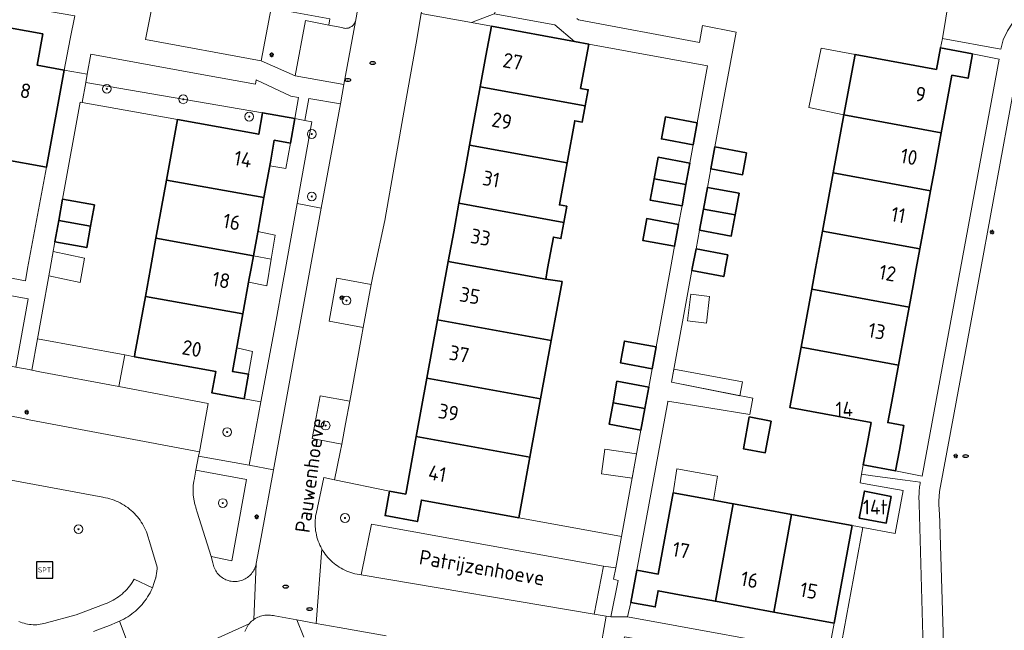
# Model space of a CAD drawing. Header units: metres. Extents: x 152610 to 160096, y 456114 to 462495.
# Tile 490 of 656: x 158115 to 158205, y 460217 to 460273. Entities that reach past the tile are written whole.
import ezdxf
from ezdxf.enums import TextEntityAlignment as Align

# ---------------------------------------------------------------- set-up
doc = ezdxf.new("R2010")
doc.units = ezdxf.units.M
doc.header["$LTSCALE"] = 0.5
doc.layers.get('0').update_dxf_attribs({"linetype": 'CONTINUOUS'})
for name, color, linetype, lineweight in [('B-PV-GR-BEPLANTING_CULTUUR_BODEMBEDEKKER-GV', 251, 'CONTINUOUS', 18), ('B-PV-GR-BEPLANTING_CULTUUR_BOSPLANTSOEN-GV', 251, 'CONTINUOUS', 18), ('B-PV-GR-BEPLANTING_CULTUUR_HEESTERS-GV', 251, 'CONTINUOUS', 18), ('B-PV-GR-BOOM-S', 251, 'CONTINUOUS', 25), ('B-PV-GR-HAAG-GV', 251, 'CONTINUOUS', 13), ('B-PV-IE-MEUBILAIR-S', 251, 'CONTINUOUS', 25), ('B-PV-IE-MEUBILAIR_WEGMEUBILAIR-S', 251, 'CONTINUOUS', 25), ('B-PV-OG-BEBOUWING-GV', 6, 'CONTINUOUS', 35), ('B-PV-OG-BEBOUWING-T18', 1, 'CONTINUOUS', 18), ('B-PV-OG-BEBOUWING_OVERBOUWING-GV', 251, 'CONTINUOUS', 18), ('B-PV-OG-BEBOUWING_SCHUUR-GV', 251, 'CONTINUOUS', 18), ('B-PV-OG-TERREIN_BEGROEID-GV', 251, 'CONTINUOUS', 18), ('B-PV-OG-TOPOGRAFIE-T18', 1, 'CONTINUOUS', 18), ('B-PV-VH-ONVERHARD_ZAND-GV', 251, 'CONTINUOUS', 18), ('B-PV-VH-OPENVERHARDING_BETONSTRAATSTEEN-GV', 251, 'CONTINUOUS', 18), ('B-PV-VH-OPENVERHARDING_TEGEL-GV', 251, 'CONTINUOUS', 18)]:
    doc.layers.add(name, color=color, linetype=linetype, lineweight=lineweight)
doc.styles.add('NLCS-ISO', font='NLCS-ISO.ttf')
doc.styles.add('NLCS-ISO-M750-T18', font='NLCS-ISO.ttf', dxfattribs={"height": 1.35})

# ---------------------------------------------------------------- blocks, each defined once
blk = doc.blocks.new('SIE-MEUBILAIR_PAAL_LICHTMAST-SO')
for points in [[(-0.62, 0), (-1, 0)], [(-0.71, 0.71), (-0.44, 0.44)], [(0, 1), (0, 0.62)], [(0.44, 0.44), (0.71, 0.71)], [(1, 0), (0.62, 0)], [(-0.71, -0.71), (-0.44, -0.44)], [(0, -0.62), (0, -1)], [(0.44, -0.44), (0.71, -0.71)]]:
    blk.add_lwpolyline(points)
blk.add_circle((0, 0), 0.5)
blk = doc.blocks.new('SIE-MEUBILAIR_PUT_RIOOLPUT-SO')
blk.add_ellipse((0, 0), major_axis=(1.25, 0), ratio=0.54)
at = {"style": 'NLCS-ISO'}
blk.add_text('ri', height=0.75, dxfattribs=at).set_placement((-0.04, 0.07), align=Align.MIDDLE_CENTER)
blk = doc.blocks.new('SIE-WEG_SPEELTOESTEL-SO')
at = {"flags": 128}
blk.add_lwpolyline([(-3.75, -3.75), (3.75, -3.75), (3.75, 3.75), (-3.75, 3.75)], close=True, dxfattribs=at)
at = {"style": 'NLCS-ISO'}
blk.add_text('SPT', height=2.25, dxfattribs=at).set_placement((0, 0), align=Align.MIDDLE_CENTER)
blk = doc.blocks.new('SGR-BOOM_GBKN-SO')
at = {"linetype": 'ByBlock', "lineweight": 18}
h = blk.add_hatch(color=0, dxfattribs=at)
h.dxf.hatch_style = 1
edge = h.paths.add_edge_path()
edge.add_arc((0, 0), 0.25, 0, 360)
at = {"color": 0, "linetype": 'ByBlock', "lineweight": 18}
for radius in [2, 0.25]:
    blk.add_circle((0, 0), radius, dxfattribs=at)
at = {"color": 0, "linetype": 'ByBlock', "lineweight": 18, "style": 'NLCS-ISO'}
blk.add_attdef('SOORT', (2.5, 0), '', height=1.5, dxfattribs=at)

msp = doc.modelspace()

# ---------------------------------------------------------------- linework, layer by layer
at = {"layer": 'B-PV-GR-BEPLANTING_CULTUUR_BODEMBEDEKKER-GV', "flags": 128}
for points in [[(158143.23, 460272.82), (158143.133, 460272.246), (158144.323, 460272.013), (158144.405, 460271.985), (158144.489, 460271.964), (158144.575, 460271.951), (158144.661, 460271.946), (158144.748, 460271.95), (158144.834, 460271.961), (158144.919, 460271.98), (158145.001, 460272.007), (158145.081, 460272.041), (158145.157, 460272.082), (158145.229, 460272.131), (158145.296, 460272.185), (158145.358, 460272.246), (158145.414, 460272.312), (158145.464, 460272.383), (158145.507, 460272.458), (158145.543, 460272.537), (158145.559, 460272.58), (158146.274, 460276.516)], [(158140.859, 460216.333), (158140.207, 460217.9), (158138.206, 460218.258), (158138.077, 460218.292), (158137.946, 460218.317), (158137.814, 460218.335), (158137.681, 460218.345), (158137.547, 460218.347), (158137.414, 460218.341), (158137.282, 460218.327), (158137.15, 460218.305), (158137.02, 460218.275), (158136.892, 460218.238), (158136.766, 460218.193), (158136.644, 460218.14), (158136.524, 460218.08), (158136.409, 460218.014), (158136.298, 460217.94), (158136.191, 460217.86), (158136.09, 460217.773), (158135.993, 460217.681), (158135.903, 460217.583), (158135.868, 460217.542), (158135.786, 460217.437), (158135.711, 460217.327), (158135.642, 460217.212), (158135.58, 460217.094), (158135.526, 460216.972), (158135.479, 460216.847)]]:
    msp.add_lwpolyline(points, dxfattribs=at)
for points in [[(158163.78, 460272.26), (158158.23, 460273.27), (158156.16, 460272.475), (158157.98, 460272.14), (158165.557, 460270.76)], [(158131.19, 460267.8), (158121.39, 460269.58), (158121.067, 460267.754), (158120.933, 460267.001), (158137.09, 460264.23), (158140.04, 460263.7), (158140.38, 460265.63), (158139.68, 460265.75), (158136.51, 460267.24), (158136.44, 460266.84)], [(158144.2, 460265.05), (158141.3, 460265.55), (158140.94, 460263.52), (158141.58, 460263.406), (158140.241, 460255.931), (158142.45, 460255.531)], [(158125.39, 460241.95), (158124.504, 460242.113), (158123.962, 460239.222), (158132.128, 460237.686), (158131.321, 460233.268), (158131.236, 460232.86), (158135.86, 460232.04), (158136.94, 460237.824), (158135.411, 460238.11), (158132.46, 460238.64), (158132.81, 460240.61)], [(158143.641, 460230.702), (158142.696, 460230.896), (158141.967, 460227.591), (158141.935, 460227.399), (158141.911, 460227.206), (158141.895, 460227.012), (158141.887, 460226.817), (158141.887, 460226.623), (158141.895, 460226.428), (158141.911, 460226.234), (158141.935, 460226.041), (158141.967, 460225.849), (158142.007, 460225.659), (158142.054, 460225.47), (158142.11, 460225.283), (158142.172, 460225.099), (158142.243, 460224.918), (158142.321, 460224.739), (158142.406, 460224.564), (158142.498, 460224.393), (158142.597, 460224.225), (158142.703, 460224.062), (158142.815, 460223.903), (158142.934, 460223.749), (158143.06, 460223.6), (158143.191, 460223.457), (158143.328, 460223.319), (158143.47, 460223.186), (158143.618, 460223.06), (158143.771, 460222.939), (158143.929, 460222.825), (158144.091, 460222.718), (158144.258, 460222.617), (158144.429, 460222.524), (158144.603, 460222.437), (158144.781, 460222.358), (158144.962, 460222.286), (158145.145, 460222.221), (158145.331, 460222.165), (158145.52, 460222.115), (158145.71, 460222.074), (158145.902, 460222.041), (158146.093, 460222.015), (158146.156, 460222.332), (158147.019, 460226.642), (158168.221, 460222.81), (158169.337, 460222.655), (158169.86, 460225.52), (158159.01, 460227.5), (158151.59, 460228.85), (158151.23, 460226.89), (158148.28, 460227.43), (158148.69, 460229.66)]]:
    msp.add_lwpolyline(points, close=True, dxfattribs=at)
at = {"layer": 'B-PV-GR-BEPLANTING_CULTUUR_BOSPLANTSOEN-GV', "flags": 128}
msp.add_lwpolyline([(158137.09, 460264.23), (158120.933, 460267.001), (158120.61, 460265.179), (158129.32, 460263.61), (158136.74, 460262.27)], close=True, dxfattribs=at)
at = {"layer": 'B-PV-GR-BEPLANTING_CULTUUR_HEESTERS-GV', "flags": 128}
for points in [[(158143.23, 460272.82), (158137.875, 460273.78), (158136.96, 460268.97), (158140.07, 460267.61), (158141.02, 460272.66), (158143.133, 460272.246)], [(158115.159, 460247.319), (158109.08, 460248.44), (158108.031, 460242.216), (158108.493, 460242.143), (158114.551, 460240.999), (158115.672, 460247.225)], [(158124.504, 460242.113), (158116.54, 460243.58), (158116.024, 460240.707), (158116.74, 460240.58), (158123.962, 460239.222)], [(158135.63, 460230.73), (158130.992, 460231.57), (158130.826, 460230.679), (158130.81, 460230.591), (158130.796, 460230.503), (158130.784, 460230.415), (158130.773, 460230.327), (158130.763, 460230.239), (158130.755, 460230.15), (158130.749, 460230.061), (158130.744, 460229.972), (158130.741, 460229.883), (158130.74, 460229.794), (158130.74, 460229.705), (158130.741, 460229.616), (158130.744, 460229.527), (158130.749, 460229.438), (158130.755, 460229.35), (158130.763, 460229.261), (158130.772, 460229.172), (158130.783, 460229.084), (158130.796, 460228.996), (158130.81, 460228.908), (158130.825, 460228.821), (158130.842, 460228.733), (158130.861, 460228.646), (158130.881, 460228.56), (158130.903, 460228.473), (158130.926, 460228.387), (158130.951, 460228.302), (158130.977, 460228.217), (158131.005, 460228.132), (158131.034, 460228.048), (158131.12, 460227.75), (158132.38, 460223.679), (158134.28, 460223.3)], [(158191.905, 460226.338), (158190.92, 460226.51), (158189.278, 460217.61), (158188.781, 460214.836), (158189.771, 460214.769)]]:
    msp.add_lwpolyline(points, close=True, dxfattribs=at)
at = {"layer": 'B-PV-GR-HAAG-GV', "flags": 128}
for points in [[(158146.99, 460248.55), (158143.88, 460249.12), (158143.17, 460245.18), (158146.28, 460244.62)], [(158145.05, 460237.9), (158142.34, 460238.38), (158141.63, 460234.47), (158144.32, 460233.96), (158144.666, 460235.827)]]:
    msp.add_lwpolyline(points, close=True, dxfattribs=at)
at = {"layer": 'B-PV-OG-BEBOUWING-GV', "flags": 128}
for points in [[(158117.028, 460271.449), (158113.99, 460272), (158111.7, 460259.57), (158113.17, 460259.3), (158113.3, 460259.99), (158117.341, 460259.25), (158118.98, 460268.14), (158116.49, 460268.59)], [(158165.557, 460270.76), (158157.98, 460272.14), (158157.486, 460269.433), (158156.97, 460266.61), (158166.55, 460264.86), (158166.82, 460266.34), (158166.13, 460266.46), (158166.867, 460270.505)], [(158201.93, 460269.62), (158198.98, 460270.168), (158198.62, 460268.2), (158191.2, 460269.57), (158190.18, 460264.05), (158190.179, 460264.047), (158199.07, 460262.41), (158199.677, 460265.695), (158200.04, 460267.66), (158201.52, 460267.39)], [(158166.55, 460264.86), (158156.97, 460266.61), (158156.422, 460263.633), (158155.99, 460261.29), (158164.89, 460259.66), (158165.59, 460263.51), (158166.28, 460263.39)], [(158140.04, 460263.7), (158137.09, 460264.23), (158136.74, 460262.27), (158129.32, 460263.61), (158128.32, 460258.09), (158137.21, 460256.48), (158137.796, 460259.721), (158138.16, 460261.73), (158139.64, 460261.46)], [(158176.78, 460263.33), (158173.88, 460263.86), (158173.819, 460263.531), (158173.51, 460261.85), (158176.41, 460261.32)], [(158199.07, 460262.41), (158190.179, 460264.047), (158189.2, 460258.74), (158198.09, 460257.1), (158198.445, 460259.022)], [(158164.89, 460259.66), (158155.99, 460261.29), (158155.55, 460258.878), (158155.02, 460255.97), (158164.6, 460254.22), (158164.87, 460255.69), (158164.19, 460255.82)], [(158181.29, 460260.58), (158178.39, 460261.11), (158178.02, 460259.11), (158180.92, 460258.57), (158181.221, 460260.21)], [(158176.1, 460259.64), (158173.2, 460260.17), (158172.838, 460258.204), (158175.743, 460257.672)], [(158198.09, 460257.1), (158189.2, 460258.74), (158188.22, 460253.43), (158197.11, 460251.79), (158197.685, 460254.908)], [(158137.21, 460256.48), (158128.32, 460258.09), (158127.35, 460252.78), (158136.25, 460251.16), (158136.641, 460253.326)], [(158175.743, 460257.672), (158172.838, 460258.204), (158172.48, 460256.26), (158175.39, 460255.73)], [(158180.61, 460256.88), (158177.71, 460257.42), (158177.345, 460255.435), (158180.245, 460254.9)], [(158121.74, 460255.82), (158118.83, 460256.35), (158118.48, 460254.395), (158121.384, 460253.866)], [(158164.6, 460254.22), (158155.02, 460255.97), (158154.545, 460253.364), (158154.05, 460250.65), (158162.94, 460249.02), (158163.121, 460250), (158163.65, 460252.87), (158164.33, 460252.74)], [(158180.245, 460254.9), (158177.345, 460255.435), (158176.99, 460253.5), (158179.89, 460252.97)], [(158121.384, 460253.866), (158118.48, 460254.395), (158118.13, 460252.44), (158121.03, 460251.92)], [(158175.08, 460254.04), (158172.17, 460254.57), (158171.868, 460252.892), (158171.81, 460252.57), (158174.71, 460252.04)], [(158197.11, 460251.79), (158188.22, 460253.43), (158187.587, 460250), (158187.24, 460248.12), (158196.13, 460246.48), (158196.497, 460248.468), (158196.78, 460250)], [(158136.25, 460251.16), (158127.35, 460252.78), (158126.849, 460250), (158126.39, 460247.46), (158135.289, 460245.85), (158135.875, 460249.079), (158136.041, 460250)], [(158179.57, 460251.27), (158176.67, 460251.8), (158176.331, 460249.999), (158176.296, 460249.811), (158179.2, 460249.27), (158179.26, 460249.592), (158179.335, 460250)], [(158154.05, 460250.65), (158153.07, 460245.31), (158163.44, 460243.42), (158164.01, 460246.52), (158164.432, 460248.813), (158162.94, 460249.02)], [(158196.13, 460246.48), (158187.24, 460248.12), (158186.26, 460242.81), (158195.15, 460241.17), (158195.736, 460244.344)], [(158135.289, 460245.85), (158126.39, 460247.46), (158125.435, 460242.196), (158125.39, 460241.95), (158132.81, 460240.61), (158132.46, 460238.64), (158135.411, 460238.11), (158135.81, 460240.34), (158134.34, 460240.61), (158134.707, 460242.637)], [(158163.44, 460243.42), (158153.07, 460245.31), (158152.1, 460239.98), (158162.471, 460238.09)], [(158173.027, 460242.85), (158170.13, 460243.38), (158169.917, 460242.239), (158169.76, 460241.39), (158172.66, 460240.85)], [(158195.15, 460241.17), (158186.26, 460242.81), (158185.24, 460237.3), (158192.66, 460235.93), (158192.3, 460233.97), (158191.943, 460232.057), (158194.893, 460231.507), (158195.25, 460233.42), (158195.66, 460235.65), (158194.18, 460235.93), (158194.537, 460237.86)], [(158162.471, 460238.09), (158152.1, 460239.98), (158151.12, 460234.651), (158161.49, 460232.76)], [(158172.359, 460239.17), (158169.45, 460239.7), (158169.095, 460237.74), (158172, 460237.213)], [(158172, 460237.213), (158169.095, 460237.74), (158168.944, 460236.91), (158168.74, 460235.78), (158171.64, 460235.25)], [(158183.53, 460236.07), (158181.53, 460236.44), (158181, 460233.54), (158182.99, 460233.17)], [(158161.49, 460232.76), (158151.12, 460234.651), (158150.16, 460229.39), (158148.69, 460229.66), (158148.28, 460227.43), (158151.23, 460226.89), (158151.59, 460228.85), (158159.01, 460227.5), (158160.491, 460227.231)], [(158194.5, 460229.18), (158192.05, 460229.67), (158191.58, 460227.21), (158194.04, 460226.74)], [(158178.447, 460219.601), (158180.076, 460228.503), (158178.11, 460228.863), (158174.58, 460229.509), (158173.22, 460222.09), (158171.25, 460222.45), (158170.71, 460219.5), (158172.94, 460219.09), (158173.21, 460220.56), (158175.175, 460220.2)], [(158180.09, 460228.5), (158180.076, 460228.503), (158178.447, 460219.601), (158178.45, 460219.6), (158181.497, 460219.038), (158183.76, 460218.62), (158185.4, 460227.52)], [(158190.92, 460226.51), (158185.4, 460227.52), (158183.76, 460218.62), (158185.792, 460218.248), (158189.278, 460217.61)]]:
    msp.add_lwpolyline(points, close=True, dxfattribs=at)
at = {"layer": 'B-PV-OG-BEBOUWING_OVERBOUWING-GV', "flags": 128}
for points in [[(158191.2, 460269.57), (158188.105, 460270.137), (158186.984, 460264.707), (158190.179, 460264.047), (158190.18, 460264.05)], [(158139.64, 460261.46), (158138.16, 460261.73), (158137.796, 460259.721), (158137.737, 460259.395), (158139.224, 460259.129)], [(158136.25, 460251.16), (158137.878, 460250.855), (158138.251, 460253.039), (158136.653, 460253.393), (158136.641, 460253.326)], [(158120.838, 460250.953), (158117.974, 460251.568), (158117.694, 460250), (158117.577, 460249.348), (158120.419, 460248.717)], [(158137.878, 460250.855), (158136.25, 460251.16), (158136.041, 460250), (158135.875, 460249.079), (158135.818, 460248.764), (158137.463, 460248.43)], [(158136.173, 460242.427), (158134.73, 460242.766), (158134.707, 460242.637), (158134.34, 460240.61), (158135.81, 460240.34)], [(158180.904, 460239.656), (158174.639, 460240.805), (158174.42, 460239.615), (158180.671, 460238.387)], [(158171.244, 460233.088), (158168.35, 460233.508), (158168.023, 460231.256), (158170.835, 460230.847)], [(158178.626, 460231.041), (158174.912, 460231.694), (158174.58, 460229.509), (158178.11, 460228.863), (158178.252, 460228.837)]]:
    msp.add_lwpolyline(points, close=True, dxfattribs=at)
at = {"layer": 'B-PV-OG-BEBOUWING_SCHUUR-GV', "flags": 128}
msp.add_lwpolyline([(158177.914, 460247.445), (158176.193, 460247.654), (158175.896, 460245.213), (158177.616, 460245.004)], close=True, dxfattribs=at)
at = {"layer": 'B-PV-OG-TERREIN_BEGROEID-GV', "flags": 128}
msp.add_lwpolyline([(158211.55, 460287.27), (158210.58, 460287.45), (158210.475, 460286.868), (158209.71, 460282.63), (158205, 460283.51), (158204.02, 460283.68), (158201.439, 460284.157), (158201.25, 460283.08), (158200.4, 460278.482), (158199.19, 460271.01), (158204.5, 460270.04), (158204.723, 460270.91), (158205.127, 460271.711), (158211.761, 460281.951), (158212.69, 460286.99)], close=True, dxfattribs=at)
for points in [[(158206.212, 460269.265), (158202.663, 460250), (158200.235, 460236.827), (158198.91, 460229.638), (158198.893, 460229.489), (158198.879, 460229.339), (158198.867, 460229.189), (158198.858, 460229.039), (158198.852, 460228.889), (158198.849, 460228.738), (158198.848, 460228.663), (158198.848, 460228.588), (158198.85, 460228.438), (158198.855, 460228.288), (158198.862, 460228.137), (158198.869, 460228.034), (158198.872, 460227.987), (158198.885, 460227.838), (158198.9, 460227.688), (158199.34, 460213.77), (158208.136, 460212.246)], [(158114.832, 460217.76), (158114.986, 460217.695), (158115.143, 460217.638), (158115.302, 460217.589), (158115.464, 460217.547), (158115.627, 460217.512), (158115.792, 460217.486), (158115.958, 460217.468), (158116.125, 460217.458), (158116.292, 460217.455), (158116.459, 460217.461), (158116.625, 460217.475), (158116.79, 460217.496), (158116.955, 460217.526), (158117.117, 460217.563), (158117.278, 460217.608), (158117.359, 460217.634), (158120.076, 460218.367), (158122.71, 460219.36), (158122.896, 460219.432), (158123.079, 460219.512), (158123.259, 460219.599), (158123.435, 460219.693), (158123.607, 460219.794), (158123.775, 460219.902), (158123.938, 460220.016), (158124.097, 460220.137), (158124.251, 460220.264), (158124.399, 460220.398), (158124.543, 460220.537), (158124.68, 460220.681), (158124.812, 460220.832), (158124.937, 460220.987), (158125.056, 460221.147), (158125.168, 460221.312), (158125.274, 460221.481), (158125.36, 460221.63), (158127.023, 460220.837), (158127.062, 460220.931), (158127.1, 460221.025), (158127.135, 460221.121), (158127.169, 460221.216), (158127.202, 460221.313), (158127.232, 460221.41), (158127.261, 460221.507), (158127.288, 460221.605), (158127.314, 460221.704), (158127.326, 460221.752), (158127.338, 460221.803), (158127.36, 460221.902), (158127.38, 460222.002), (158127.398, 460222.102), (158127.415, 460222.202), (158127.43, 460222.302), (158127.443, 460222.403), (158127.454, 460222.504), (158127.463, 460222.606), (158127.471, 460222.707), (158126.77, 460225.05), (158126.609, 460225.558), (158126.545, 460225.75), (158126.474, 460225.939), (158126.396, 460226.126), (158126.31, 460226.309), (158126.217, 460226.488), (158126.117, 460226.664), (158126.01, 460226.836), (158125.897, 460227.003), (158125.777, 460227.166), (158125.65, 460227.324), (158125.518, 460227.476), (158125.379, 460227.624), (158125.235, 460227.765), (158125.085, 460227.901), (158124.93, 460228.031), (158124.77, 460228.155), (158124.605, 460228.272), (158124.436, 460228.383), (158124.262, 460228.486), (158124.085, 460228.583), (158123.904, 460228.673), (158123.719, 460228.756), (158123.531, 460228.831), (158123.341, 460228.899), (158123.148, 460228.959), (158122.953, 460229.011), (158122.755, 460229.056), (158122.556, 460229.093), (158122.492, 460229.103), (158112.45, 460230.97)], [(158197.44, 460214.254), (158197.051, 460228.498), (158197.042, 460228.64), (158197.035, 460228.782), (158197.031, 460228.924), (158197.029, 460229.066), (158197.03, 460229.208), (158197.033, 460229.35), (158197.039, 460229.492), (158197.047, 460229.634), (158197.058, 460229.775), (158197.071, 460229.917), (158197.087, 460230.058), (158197.105, 460230.199), (158197.125, 460230.34), (158197.148, 460230.48), (158195.756, 460230.67), (158192.78, 460231.078), (158191.788, 460231.214), (158191.644, 460230.434), (158192.628, 460230.254), (158195.579, 460229.713), (158194.85, 460225.78), (158191.905, 460226.338), (158189.771, 460214.769)]]:
    msp.add_lwpolyline(points, dxfattribs=at)
at = {"layer": 'B-PV-VH-ONVERHARD_ZAND-GV', "flags": 128}
for points in [[(158146.99, 460248.55), (158143.88, 460249.12), (158143.17, 460245.18), (158146.28, 460244.62)], [(158145.05, 460237.9), (158142.34, 460238.38), (158141.63, 460234.47), (158144.32, 460233.96), (158144.666, 460235.827)]]:
    msp.add_lwpolyline(points, close=True, dxfattribs=at)
at = {"layer": 'B-PV-VH-OPENVERHARDING_BETONSTRAATSTEEN-GV', "flags": 128}
for points in [[(158146.274, 460276.516), (158145.559, 460272.58), (158144.51, 460266.82), (158144.2, 460265.05), (158142.45, 460255.531), (158138.07, 460231.62), (158136.95, 460225.45), (158136.508, 460223.054), (158136.503, 460223.025), (158136.298, 460217.94), (158136.409, 460218.014), (158136.524, 460218.08), (158136.644, 460218.14), (158136.766, 460218.193), (158136.892, 460218.238), (158137.02, 460218.275), (158137.15, 460218.305), (158137.282, 460218.327), (158137.414, 460218.341), (158137.547, 460218.347), (158137.681, 460218.345), (158137.814, 460218.335), (158137.946, 460218.317), (158138.077, 460218.292), (158138.206, 460218.258), (158140.207, 460217.9), (158141.994, 460217.581), (158142.498, 460224.393), (158142.406, 460224.564), (158142.321, 460224.739), (158142.243, 460224.918), (158142.172, 460225.099), (158142.11, 460225.283), (158142.054, 460225.47), (158142.007, 460225.659), (158141.967, 460225.849), (158141.935, 460226.041), (158141.911, 460226.234), (158141.895, 460226.428), (158141.887, 460226.623), (158141.887, 460226.817), (158141.895, 460227.012), (158141.911, 460227.206), (158141.935, 460227.399), (158141.967, 460227.591), (158142.696, 460230.896), (158143.641, 460230.702), (158144.166, 460233.221), (158144.32, 460233.96), (158141.63, 460234.47), (158142.34, 460238.38), (158145.05, 460237.9), (158145.2, 460238.719), (158146.126, 460243.778), (158146.28, 460244.62), (158143.17, 460245.18), (158143.88, 460249.12), (158146.99, 460248.55), (158147.186, 460249.461), (158147.301, 460249.999), (158148.246, 460254.397), (158149.228, 460259.971), (158150.08, 460264.813), (158151.099, 460270.586), (158151.58, 460273.32)], [(158112.45, 460230.97), (158122.492, 460229.103), (158122.556, 460229.093), (158122.755, 460229.056), (158122.953, 460229.011), (158123.148, 460228.959), (158123.341, 460228.899), (158123.531, 460228.831), (158123.719, 460228.756), (158123.904, 460228.673), (158124.085, 460228.583), (158124.262, 460228.486), (158124.436, 460228.383), (158124.605, 460228.272), (158124.77, 460228.155), (158124.93, 460228.031), (158125.085, 460227.901), (158125.235, 460227.765), (158125.379, 460227.624), (158125.518, 460227.476), (158125.65, 460227.324), (158125.777, 460227.166), (158125.897, 460227.003), (158126.01, 460226.836), (158126.117, 460226.664), (158126.217, 460226.488), (158126.31, 460226.309), (158126.396, 460226.126), (158126.474, 460225.939), (158126.545, 460225.75), (158126.609, 460225.558), (158126.77, 460225.05), (158127.471, 460222.707), (158127.463, 460222.606), (158127.454, 460222.504), (158127.443, 460222.403), (158127.43, 460222.302), (158127.415, 460222.202), (158127.398, 460222.102), (158127.38, 460222.002), (158127.36, 460221.902), (158127.338, 460221.803), (158127.326, 460221.752), (158127.314, 460221.704), (158127.288, 460221.605), (158127.261, 460221.507), (158127.232, 460221.41), (158127.202, 460221.313), (158127.169, 460221.216), (158127.135, 460221.121), (158127.1, 460221.025), (158127.062, 460220.931), (158127.023, 460220.837), (158126.996, 460220.774), (158126.905, 460220.578), (158126.808, 460220.386), (158126.703, 460220.197), (158126.591, 460220.012), (158126.473, 460219.832), (158126.348, 460219.656), (158126.217, 460219.485), (158126.079, 460219.319), (158125.935, 460219.158), (158125.786, 460219.003), (158125.63, 460218.853), (158125.47, 460218.709), (158125.304, 460218.571), (158125.133, 460218.439), (158124.957, 460218.314), (158124.777, 460218.195), (158124.593, 460218.084), (158124.404, 460217.979), (158124.212, 460217.881), (158124.016, 460217.79), (158125.832, 460213.016), (158135.868, 460217.542), (158135.903, 460217.583), (158135.993, 460217.681), (158136.09, 460217.773), (158136.191, 460217.86), (158136.298, 460217.94), (158136.503, 460223.025), (158136.474, 460222.902), (158136.438, 460222.781), (158136.395, 460222.662), (158136.344, 460222.546), (158136.286, 460222.434), (158136.22, 460222.325), (158136.149, 460222.221), (158136.07, 460222.122), (158135.986, 460222.027), (158135.896, 460221.939), (158135.8, 460221.856), (158135.699, 460221.779), (158135.594, 460221.709), (158135.484, 460221.646), (158135.371, 460221.589), (158135.254, 460221.541), (158135.135, 460221.499), (158135.013, 460221.465), (158134.889, 460221.439), (158134.764, 460221.421), (158134.637, 460221.41), (158134.511, 460221.408), (158134.483, 460221.409), (158134.356, 460221.416), (158134.231, 460221.431), (158134.106, 460221.454), (158133.984, 460221.486), (158133.863, 460221.524), (158133.745, 460221.571), (158133.631, 460221.624), (158133.52, 460221.685), (158133.413, 460221.752), (158133.31, 460221.827), (158133.212, 460221.907), (158133.12, 460221.994), (158133.033, 460222.086), (158132.953, 460222.184), (158132.878, 460222.286), (158132.81, 460222.393), (158132.75, 460222.504), (158132.696, 460222.619), (158132.649, 460222.736), (158132.611, 460222.857), (158132.579, 460222.98), (158132.556, 460223.104), (158132.38, 460223.679), (158131.12, 460227.75), (158131.034, 460228.048), (158131.005, 460228.132), (158130.977, 460228.217), (158130.951, 460228.302), (158130.926, 460228.387), (158130.903, 460228.473), (158130.881, 460228.56), (158130.861, 460228.646), (158130.842, 460228.733), (158130.825, 460228.821), (158130.81, 460228.908), (158130.796, 460228.996), (158130.783, 460229.084), (158130.772, 460229.172), (158130.763, 460229.261), (158130.755, 460229.35), (158130.749, 460229.438), (158130.744, 460229.527), (158130.741, 460229.616), (158130.74, 460229.705), (158130.74, 460229.794), (158130.741, 460229.883), (158130.744, 460229.972), (158130.749, 460230.061), (158130.755, 460230.15), (158130.763, 460230.239), (158130.773, 460230.327), (158130.784, 460230.415), (158130.796, 460230.503), (158130.81, 460230.591), (158130.826, 460230.679), (158130.992, 460231.57), (158131.236, 460232.86), (158131.321, 460233.268), (158115.931, 460236.163), (158114.946, 460236.376), (158107.653, 460237.765)], [(158168.192, 460216.687), (158168.467, 460218.242), (158167.381, 460218.429), (158146.093, 460222.015), (158145.902, 460222.041), (158145.71, 460222.074), (158145.52, 460222.115), (158145.331, 460222.165), (158145.145, 460222.221), (158144.962, 460222.286), (158144.781, 460222.358), (158144.603, 460222.437), (158144.429, 460222.524), (158144.258, 460222.617), (158144.091, 460222.718), (158143.929, 460222.825), (158143.771, 460222.939), (158143.618, 460223.06), (158143.47, 460223.186), (158143.328, 460223.319), (158143.191, 460223.457), (158143.06, 460223.6), (158142.934, 460223.749), (158142.815, 460223.903), (158142.703, 460224.062), (158142.597, 460224.225), (158142.498, 460224.393), (158141.994, 460217.581), (158144.094, 460217.206), (158148.375, 460216.441)], [(158125.832, 460213.016), (158124.016, 460217.79), (158123.65, 460217.626), (158123.253, 460217.457), (158122.854, 460217.294), (158122.451, 460217.14), (158122.045, 460216.993), (158121.637, 460216.853)], [(158135.479, 460216.847), (158135.526, 460216.972), (158135.58, 460217.094), (158135.642, 460217.212), (158135.711, 460217.327), (158135.786, 460217.437), (158135.868, 460217.542), (158125.832, 460213.016)], [(158148.375, 460216.441), (158144.094, 460217.206), (158141.994, 460217.581), (158140.207, 460217.9), (158140.859, 460216.333)]]:
    msp.add_lwpolyline(points, dxfattribs=at)
for points in [[(158143.133, 460272.246), (158141.02, 460272.66), (158140.07, 460267.61), (158144.51, 460266.82), (158145.559, 460272.58), (158145.543, 460272.537), (158145.507, 460272.458), (158145.464, 460272.383), (158145.414, 460272.312), (158145.358, 460272.246), (158145.296, 460272.185), (158145.229, 460272.131), (158145.157, 460272.082), (158145.081, 460272.041), (158145.001, 460272.007), (158144.919, 460271.98), (158144.834, 460271.961), (158144.748, 460271.95), (158144.661, 460271.946), (158144.575, 460271.951), (158144.489, 460271.964), (158144.405, 460271.985), (158144.323, 460272.013)], [(158142.45, 460255.531), (158140.241, 460255.931), (158139.177, 460249.999), (158138.908, 460248.502), (158138.335, 460245.299), (158136.94, 460237.824), (158135.86, 460232.04), (158138.07, 460231.62)], [(158108.493, 460242.143), (158108.031, 460242.216), (158107.294, 460237.824), (158107.653, 460237.765), (158114.946, 460236.376), (158115.931, 460236.163), (158131.321, 460233.268), (158132.128, 460237.686), (158123.962, 460239.222), (158116.74, 460240.58), (158116.024, 460240.707), (158115.762, 460240.771), (158114.551, 460240.999)], [(158168.221, 460222.81), (158147.019, 460226.642), (158146.156, 460222.332), (158146.093, 460222.015), (158167.381, 460218.429)], [(158169.337, 460222.655), (158168.221, 460222.81), (158167.381, 460218.429), (158168.467, 460218.242), (158168.897, 460218.166), (158169.57, 460221.508), (158169.146, 460221.607)]]:
    msp.add_lwpolyline(points, close=True, dxfattribs=at)
at = {"layer": 'B-PV-VH-OPENVERHARDING_TEGEL-GV', "flags": 128}
for points in [[(158167.24, 460293.88), (158165.76, 460294.19), (158165.439, 460292.53), (158165.217, 460291.871), (158164.804, 460291.312), (158159.922, 460285.829), (158159.284, 460284.966), (158158.946, 460283.947), (158157.5, 460275.09), (158156.3, 460274.36), (158151.902, 460275.135), (158151.58, 460273.32), (158156.16, 460272.475), (158158.23, 460273.27), (158158.99, 460274.81), (158160.421, 460283.6), (158160.607, 460284.19), (158160.97, 460284.69), (158166.054, 460290.461), (158166.572, 460291.136), (158166.882, 460291.928)], [(158135.86, 460232.04), (158131.236, 460232.86), (158130.992, 460231.57), (158135.63, 460230.73), (158134.28, 460223.3), (158132.38, 460223.679), (158132.556, 460223.104), (158132.579, 460222.98), (158132.611, 460222.857), (158132.649, 460222.736), (158132.696, 460222.619), (158132.75, 460222.504), (158132.81, 460222.393), (158132.878, 460222.286), (158132.953, 460222.184), (158133.033, 460222.086), (158133.12, 460221.994), (158133.212, 460221.907), (158133.31, 460221.827), (158133.413, 460221.752), (158133.52, 460221.685), (158133.631, 460221.624), (158133.745, 460221.571), (158133.863, 460221.524), (158133.984, 460221.486), (158134.106, 460221.454), (158134.231, 460221.431), (158134.356, 460221.416), (158134.483, 460221.409), (158134.511, 460221.408), (158134.637, 460221.41), (158134.764, 460221.421), (158134.889, 460221.439), (158135.013, 460221.465), (158135.135, 460221.499), (158135.254, 460221.541), (158135.371, 460221.589), (158135.484, 460221.646), (158135.594, 460221.709), (158135.699, 460221.779), (158135.8, 460221.856), (158135.896, 460221.939), (158135.986, 460222.027), (158136.07, 460222.122), (158136.149, 460222.221), (158136.22, 460222.325), (158136.286, 460222.434), (158136.344, 460222.546), (158136.395, 460222.662), (158136.438, 460222.781), (158136.474, 460222.902), (158136.503, 460223.025), (158136.508, 460223.054), (158136.95, 460225.45), (158138.07, 460231.62)], [(158168.467, 460218.242), (158168.192, 460216.687), (158167.933, 460215.227), (158169.878, 460214.874), (158170.139, 460216.341), (158188.483, 460213.083), (158197.167, 460212.439), (158202.502, 460211.457), (158207.836, 460210.541), (158208.136, 460212.246), (158199.34, 460213.77), (158197.44, 460214.254), (158189.771, 460214.769), (158188.781, 460214.836), (158170.422, 460218.165), (158168.897, 460218.166)]]:
    msp.add_lwpolyline(points, close=True, dxfattribs=at)
for points in [[(158111.34, 460274.66), (158117.45, 460273.53), (158119.942, 460273.087), (158119.507, 460270.998), (158118.98, 460268.14), (158121.067, 460267.754), (158121.39, 460269.58), (158131.19, 460267.8), (158136.44, 460266.84), (158136.51, 460267.24), (158139.68, 460265.75), (158140.38, 460265.63), (158140.04, 460263.7), (158140.94, 460263.52), (158141.3, 460265.55), (158144.2, 460265.05), (158144.51, 460266.82), (158140.07, 460267.61), (158136.96, 460268.97), (158126.4, 460270.94), (158127, 460273.99), (158103.4, 460278.38)], [(158158.23, 460273.27), (158163.78, 460272.26), (158165.557, 460270.76), (158166.867, 460270.505), (158177.73, 460268.53), (158176.78, 460263.33), (158176.41, 460261.32), (158176.1, 460259.64), (158175.743, 460257.672), (158175.39, 460255.73), (158175.08, 460254.04), (158174.71, 460252.04), (158174.34, 460250), (158173.027, 460242.85), (158172.66, 460240.85), (158172.359, 460239.17), (158172, 460237.213), (158171.64, 460235.25), (158169.86, 460225.52), (158169.337, 460222.655), (158169.146, 460221.607), (158169.57, 460221.508), (158168.897, 460218.166), (158170.422, 460218.165), (158170.71, 460219.5), (158171.25, 460222.45), (158174.09, 460237.82), (158174.1, 460237.877), (158181.569, 460236.673), (158181.85, 460238.155), (158174.42, 460239.615), (158176.296, 460249.811), (158176.331, 460249.999), (158176.67, 460251.8), (158176.99, 460253.5), (158177.345, 460255.435), (158177.71, 460257.42), (158178.02, 460259.11), (158178.39, 460261.11), (158179.303, 460266.051), (158180.33, 460271.59), (158177.25, 460272.2), (158176.98, 460270.67), (158165.95, 460272.72), (158165.772, 460272.848)], [(158205.127, 460271.711), (158204.723, 460270.91), (158204.5, 460270.04), (158199.19, 460271.01), (158198.98, 460270.168), (158201.93, 460269.62), (158204.34, 460269.14), (158200.814, 460250), (158197.32, 460231.04), (158194.893, 460231.507), (158191.943, 460232.057), (158191.788, 460231.214), (158192.78, 460231.078), (158195.756, 460230.67), (158197.148, 460230.48), (158197.125, 460230.34), (158197.105, 460230.199), (158197.087, 460230.058), (158197.071, 460229.917), (158197.058, 460229.775), (158197.047, 460229.634), (158197.039, 460229.492), (158197.033, 460229.35), (158197.03, 460229.208), (158197.029, 460229.066), (158197.031, 460228.924), (158197.035, 460228.782), (158197.042, 460228.64), (158197.051, 460228.498), (158197.44, 460214.254)], [(158199.34, 460213.77), (158198.9, 460227.688), (158198.885, 460227.838), (158198.872, 460227.987), (158198.869, 460228.034), (158198.862, 460228.137), (158198.855, 460228.288), (158198.85, 460228.438), (158198.848, 460228.588), (158198.848, 460228.663), (158198.849, 460228.738), (158198.852, 460228.889), (158198.858, 460229.039), (158198.867, 460229.189), (158198.879, 460229.339), (158198.893, 460229.489), (158198.91, 460229.638), (158200.235, 460236.827), (158202.663, 460250), (158206.212, 460269.265)], [(158109.08, 460248.44), (158115.159, 460247.319), (158115.672, 460247.225), (158114.551, 460240.999), (158115.762, 460240.771), (158116.024, 460240.707), (158116.54, 460243.58), (158117.147, 460246.953), (158117.694, 460250), (158118.13, 460252.44), (158118.48, 460254.395), (158118.83, 460256.35), (158120.43, 460265.21), (158120.61, 460265.179), (158120.933, 460267.001), (158121.067, 460267.754), (158118.98, 460268.14), (158117.341, 460259.25), (158115.634, 460249.999), (158115.43, 460248.891), (158110.259, 460249.86)], [(158121.637, 460216.853), (158122.045, 460216.993), (158122.451, 460217.14), (158122.854, 460217.294), (158123.253, 460217.457), (158123.65, 460217.626), (158124.016, 460217.79), (158124.212, 460217.881), (158124.404, 460217.979), (158124.593, 460218.084), (158124.777, 460218.195), (158124.957, 460218.314), (158125.133, 460218.439), (158125.304, 460218.571), (158125.47, 460218.709), (158125.63, 460218.853), (158125.786, 460219.003), (158125.935, 460219.158), (158126.079, 460219.319), (158126.217, 460219.485), (158126.348, 460219.656), (158126.473, 460219.832), (158126.591, 460220.012), (158126.703, 460220.197), (158126.808, 460220.386), (158126.905, 460220.578), (158126.996, 460220.774), (158127.023, 460220.837), (158125.36, 460221.63), (158125.274, 460221.481), (158125.168, 460221.312), (158125.056, 460221.147), (158124.937, 460220.987), (158124.812, 460220.832), (158124.68, 460220.681), (158124.543, 460220.537), (158124.399, 460220.398), (158124.251, 460220.264), (158124.097, 460220.137), (158123.938, 460220.016), (158123.775, 460219.902), (158123.607, 460219.794), (158123.435, 460219.693), (158123.259, 460219.599), (158123.079, 460219.512), (158122.896, 460219.432), (158122.71, 460219.36), (158120.076, 460218.367), (158117.359, 460217.634), (158117.278, 460217.608), (158117.117, 460217.563), (158116.955, 460217.526), (158116.79, 460217.496), (158116.625, 460217.475), (158116.459, 460217.461), (158116.292, 460217.455), (158116.125, 460217.458), (158115.958, 460217.468), (158115.792, 460217.486), (158115.627, 460217.512), (158115.464, 460217.547), (158115.302, 460217.589), (158115.143, 460217.638), (158114.986, 460217.695), (158114.832, 460217.76)]]:
    msp.add_lwpolyline(points, dxfattribs=at)

# ---------------------------------------------------------------- block references
at = {"layer": 'B-PV-GR-BOOM-S', "xscale": 0.2, "yscale": 0.2, "zscale": 0.2}
for p in [(158122.865, 460266.418), (158129.842, 460265.466), (158135.868, 460263.881), (158141.576, 460262.295), (158141.576, 460256.586), (158144.748, 460247.072), (158142.845, 460235.655), (158133.857, 460235.06), (158133.449, 460228.573), (158144.611, 460227.211), (158120.276, 460226.184)]:
    msp.add_blockref('SGR-BOOM_GBKN-SO', p, dxfattribs=at)
at = {"layer": 'B-PV-IE-MEUBILAIR-S', "xscale": 0.2, "yscale": 0.2, "zscale": 0.2}
for name, p in [('SIE-MEUBILAIR_PAAL_LICHTMAST-SO', (158137.915, 460269.527)), ('SIE-MEUBILAIR_PUT_RIOOLPUT-SO', (158147.14, 460268.78)), ('SIE-MEUBILAIR_PUT_RIOOLPUT-SO', (158144.88, 460267.23)), ('SIE-MEUBILAIR_PAAL_LICHTMAST-SO', (158203.701, 460253.328)), ('SIE-MEUBILAIR_PAAL_LICHTMAST-SO', (158144.323, 460247.334)), ('SIE-MEUBILAIR_PAAL_LICHTMAST-SO', (158115.548, 460236.879)), ('SIE-MEUBILAIR_PAAL_LICHTMAST-SO', (158200.383, 460232.876)), ('SIE-MEUBILAIR_PUT_RIOOLPUT-SO', (158201.28, 460232.87)), ('SIE-MEUBILAIR_PAAL_LICHTMAST-SO', (158136.544, 460227.318)), ('SIE-MEUBILAIR_PUT_RIOOLPUT-SO', (158139.194, 460220.937)), ('SIE-MEUBILAIR_PUT_RIOOLPUT-SO', (158141.378, 460218.892))]:
    msp.add_blockref(name, p, dxfattribs=at)
at = {"layer": 'B-PV-IE-MEUBILAIR_WEGMEUBILAIR-S', "xscale": 0.2, "yscale": 0.2, "zscale": 0.2}
msp.add_blockref('SIE-WEG_SPEELTOESTEL-SO', (158117.179, 460222.465), dxfattribs=at)

# ---------------------------------------------------------------- texts
at = {"layer": 'B-PV-OG-BEBOUWING-T18', "style": 'NLCS-ISO-M750-T18'}
for s, rotation, p in [('27', 349.6, (158159.934, 460268.926)), ('8', 349.7, (158115.441, 460266.24)), ('9', 349.6, (158197.175, 460265.924)), ('29', 349.6, (158158.939, 460263.497)), ('10', 349.5, (158196.122, 460260.209)), ('14', 349.9, (158135.302, 460260.001)), ('31', 349.7, (158157.964, 460258.182)), ('11', 349.5, (158195.142, 460254.899)), ('16', 349.7, (158134.27, 460254.264)), ('33', 349.7, (158156.994, 460252.862)), ('12', 349.5, (158194.162, 460249.589)), ('18', 349.7, (158133.309, 460248.95)), ('35', 349.6, (158156.019, 460247.529)), ('13', 349.5, (158193.182, 460244.279)), ('20', 349.9, (158130.631, 460242.697)), ('37', 349.7, (158155.045, 460242.197)), ('39', 349.6, (158154.069, 460236.863)), ('41', 349.6, (158153.047, 460231.272)), ('17', 349.6, (158175.302, 460224.267)), ('16', 349.5, (158181.557, 460221.569)), ('15', 349.6, (158186.969, 460220.574))]:
    msp.add_text(s, height=1.35, rotation=rotation, dxfattribs=at).set_placement(p, align=Align.MIDDLE)
for s, p in [('14', (158190.207, 460237.159)), ('14t', (158193.043, 460228.205))]:
    msp.add_text(s, height=1.35, dxfattribs=at).set_placement(p, align=Align.MIDDLE)
at = {"layer": 'B-PV-OG-TOPOGRAFIE-T18', "style": 'NLCS-ISO-M750-T18'}
for s, rotation, p in [('Pauwenhoeve', 82.3, (158141.42, 460231.113)), ('Patrijzenhoeve', 350.2, (158157.094, 460222.472))]:
    msp.add_text(s, height=1.35, rotation=rotation, dxfattribs=at).set_placement(p, align=Align.MIDDLE)

doc.saveas('drawing.dxf')
